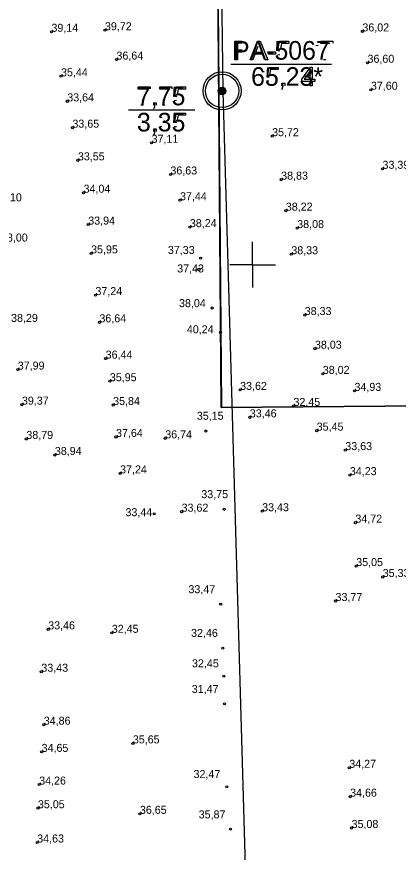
# Model space of a CAD drawing. Extents: x 700746 to 706058, y 6570320 to 6580460.
# Drawn here: x 703127.7 to 703244.7, y 6576520.1 to 6576775.9 of the extents above; entities that cross this region are included whole.
import ezdxf

# ---------------------------------------------------------------- set-up
doc = ezdxf.new("R2010")
doc.units = 0
for name, color, linetype in [('GEOLPUNKT', 7, 'Continuous'), ('KORGUS-EH2000', 7, 'Continuous'), ('Lõige', 7, 'Continuous'), ('Plokid', 7, 'Continuous'), ('VORK', 7, 'Continuous'), ('VWX2_MV_PLOKK', 7, 'Continuous')]:
    doc.layers.add(name, color=color, linetype=linetype)

msp = doc.modelspace()

# ---------------------------------------------------------------- linework, layer by layer
at = {"layer": 'GEOLPUNKT'}
for p, q in [((703193.31, 6576761.35), (703224.22, 6576761.35)), ((703193.31, 6576761.35), (703224.22, 6576761.35)), ((703161.97, 6576747.44), (703182.28, 6576747.44)), ((703161.97, 6576747.44), (703182.28, 6576747.44))]:
    msp.add_line(p, q, dxfattribs=at)
for points in [[(703194.59, 6576762.75), (703194.59, 6576768.45), (703196.74, 6576768.45)], [(703196.8, 6576767.77), (703195.35, 6576767.77), (703195.35, 6576765.74)], [(703199.28, 6576762.75), (703201.47, 6576768.45), (703202.29, 6576768.45), (703204.62, 6576762.75), (703203.76, 6576762.75), (703203.1, 6576764.47), (703200.71, 6576764.47), (703200.08, 6576762.75), (703199.28, 6576762.75)], [(703208.37, 6576765.36), (703207.71, 6576765.45), (703208.26, 6576768.37), (703211.09, 6576768.37), (703211.09, 6576767.71), (703208.82, 6576767.71), (703208.51, 6576766.18)], [(703220.91, 6576767.7), (703220.91, 6576768.37), (703224.6, 6576768.37), (703224.6, 6576767.83)], [(703223.7, 6576767.7), (703220.91, 6576767.7)], [(703196.81, 6576765.06), (703195.35, 6576765.06), (703195.35, 6576762.75), (703194.59, 6576762.75)], [(703195.35, 6576765.74), (703196.82, 6576765.74)], [(703201.55, 6576766.76), (703200.92, 6576765.09)], [(703200.92, 6576765.09), (703202.86, 6576765.09), (703202.26, 6576766.67)], [(703204.85, 6576764.46), (703204.85, 6576765.16), (703207.01, 6576765.16), (703207.01, 6576764.46), (703204.85, 6576764.46)], [(703220.07, 6576767.05), (703219.38, 6576766.99)], [(703207.58, 6576764.24), (703208.32, 6576764.3)], [(703222.43, 6576762.75), (703221.71, 6576762.75)], [(703205.06, 6576757.36), (703204.41, 6576757.45), (703204.96, 6576760.37), (703207.79, 6576760.37), (703207.79, 6576759.71), (703205.52, 6576759.71), (703205.21, 6576758.18)], [(703217.59, 6576754.75), (703217.59, 6576756.11), (703215.11, 6576756.11), (703215.11, 6576756.76), (703217.71, 6576760.45), (703218.29, 6576760.45), (703218.29, 6576756.76), (703219.06, 6576756.76), (703219.06, 6576756.11), (703218.29, 6576756.11), (703218.29, 6576754.75), (703217.59, 6576754.75)], [(703203.49, 6576759.05), (703202.79, 6576758.99)], [(703217.59, 6576756.76), (703217.59, 6576759.33), (703215.8, 6576756.76), (703217.59, 6576756.76)], [(703164.92, 6576753.75), (703164.92, 6576754.42), (703168.61, 6576754.42), (703168.61, 6576753.87)], [(703171.56, 6576753.75), (703171.56, 6576754.42), (703175.25, 6576754.42), (703175.25, 6576753.87)], [(703176.72, 6576751.4), (703176.06, 6576751.49), (703176.61, 6576754.42), (703179.45, 6576754.42), (703179.45, 6576753.75), (703177.17, 6576753.75), (703176.87, 6576752.22)], [(703204.28, 6576756.24), (703205.01, 6576756.3)], [(703209.08, 6576754.75), (703209.08, 6576755.54), (703209.88, 6576755.54), (703209.88, 6576754.75)], [(703209.48, 6576754.75), (703209.08, 6576754.75)], [(703167.71, 6576753.75), (703164.92, 6576753.75)], [(703174.35, 6576753.75), (703171.56, 6576753.75)], [(703209.23, 6576753.62), (703209.04, 6576753.92)], [(703169.68, 6576748.79), (703169.68, 6576749.59), (703170.47, 6576749.59), (703170.47, 6576748.79)], [(703175.94, 6576750.29), (703176.67, 6576750.35)], [(703166.43, 6576748.79), (703165.71, 6576748.79)], [(703169.82, 6576747.66), (703169.63, 6576747.96)], [(703170.07, 6576748.79), (703169.68, 6576748.79)], [(703173.07, 6576748.79), (703172.35, 6576748.79)], [(703165.64, 6576744.91), (703164.94, 6576745.04)], [(703166.25, 6576743.49), (703166.33, 6576744.11)], [(703172.28, 6576744.91), (703171.58, 6576745.04)], [(703172.89, 6576743.49), (703172.97, 6576744.11)], [(703176.72, 6576743.4), (703176.06, 6576743.49), (703176.61, 6576746.42), (703179.45, 6576746.42), (703179.45, 6576745.75), (703177.17, 6576745.75), (703176.87, 6576744.22)], [(703164.88, 6576742.3), (703165.57, 6576742.4)], [(703169.68, 6576740.79), (703169.68, 6576741.59), (703170.47, 6576741.59), (703170.47, 6576740.79)], [(703171.51, 6576742.3), (703172.21, 6576742.4)], [(703175.94, 6576742.29), (703176.67, 6576742.35)], [(703169.82, 6576739.66), (703169.63, 6576739.96)], [(703170.07, 6576740.79), (703169.68, 6576740.79)]]:
    msp.add_lwpolyline(points, dxfattribs=at)
for radius in [5.84, 5.12, 1.15, 1.02, 0.896, 0.768, 0.64, 0.512, 0.384, 0.256, 0.128]:
    msp.add_circle((703190.63, 6576753.2), radius, dxfattribs=at)
at = {"layer": 'KORGUS-EH2000'}
for centre in [(703138.32, 6576771.29), (703154.72, 6576771.76), (703233.64, 6576771.41), (703158.25, 6576762.78), (703235.22, 6576761.81), (703141.26, 6576757.68), (703236.26, 6576753.55), (703143.17, 6576750), (703144.75, 6576741.94), (703205.97, 6576739.34), (703169.02, 6576737.31), (703146.43, 6576731.94), (703239.81, 6576729.36), (703174.79, 6576727.62), (703208.74, 6576726.04), (703148.17, 6576722.03), (703177.74, 6576719.73), (703210.17, 6576716.54), (703149.61, 6576712.28), (703180.75, 6576711.5), (703213.67, 6576711.21), (703150.47, 6576703.46), (703211.86, 6576703.2), (703184.05, 6576701.98), (703183.55, 6576698.58), (703151.81, 6576690.7), (703187.6, 6576686.76), (703215.97, 6576684.59), (703153.03, 6576682.37), (703190.15, 6576679.31), (703219.1, 6576674.3), (703154.94, 6576671.26), (703128, 6576667.89), (703221.51, 6576666.57), (703156.23, 6576664.33), (703196.17, 6576661.68), (703231.22, 6576661.37), (703129.27, 6576657.17), (703157.23, 6576657.05), (703212.52, 6576656.77), (703199.13, 6576653.28), (703219.64, 6576649.21), (703130.63, 6576646.67), (703158.12, 6576647.27), (703173.21, 6576646.85), (703185.65, 6576649.08), (703139.37, 6576641.76), (703228.41, 6576643.25), (703159.36, 6576636.12), (703229.81, 6576635.59), (703169.8, 6576623.77), (703178.22, 6576624.4), (703191.25, 6576625.14), (703202.92, 6576624.54), (703231.5, 6576621.05), (703231.75, 6576607.75), (703239.88, 6576604.41), (703190.21, 6576596.07), (703225.41, 6576597.06), (703137.33, 6576588.38), (703156.82, 6576587.32), (703190.87, 6576582.63), (703135.22, 6576575.41), (703191.15, 6576574.03), (703191.37, 6576565.61), (703135.97, 6576559.21), (703163.27, 6576553.48), (703135.31, 6576550.88), (703229.63, 6576546.01), (703134.57, 6576540.87), (703192.06, 6576540.16), (703229.88, 6576537.17), (703134.18, 6576533.63), (703165.44, 6576531.92), (703193.2, 6576527.2), (703230.33, 6576527.58), (703133.96, 6576523.15)]:
    msp.add_circle(centre, 0.32, dxfattribs=at)
at = {"layer": 'Lõige'}
for points in [[(703187.67, 6576999.69), (703190.89, 6576753.16)], [(703190.89, 6576753.16), (703198.65, 6576483.94)]]:
    msp.add_lwpolyline(points, dxfattribs=at)
at = {"layer": 'Plokid'}
msp.add_lwpolyline([(703187.6, 6576999.65), (703190.41, 6576656.39), (703336.8, 6576657.51)], dxfattribs=at)
at = {"layer": 'VORK'}
for q in [(703200, 6576707), (703200, 6576707), (703193, 6576700), (703193, 6576700), (703207, 6576700), (703200, 6576693), (703207, 6576700), (703200, 6576693)]:
    msp.add_line((703200, 6576700), q, dxfattribs=at)
at = {"layer": 'VWX2_MV_PLOKK'}
msp.add_lwpolyline([(703187.67, 6576999.67), (703190.39, 6576656.32), (703340.88, 6576657.54), (703360.09, 6576531.99), (703311.6, 6576228.52), (703293.62, 6575965.66), (703294.04, 6575933.77), (703295.43, 6575829.7), (703298.36, 6575609.6), (703298.84, 6575573.29), (703155.29, 6575552.59), (703018.17, 6575532.81), (703053.36, 6575698.14), (703145.59, 6575981.92), (703123.04, 6576234.88), (703120.61, 6576749.6), (703011.59, 6576989.47)], dxfattribs=at)
msp.add_lwpolyline([(703187.67, 6576999.67), (703190.39, 6576656.32), (703340.88, 6576657.54), (703360.09, 6576531.99), (703311.6, 6576228.52), (703293.62, 6575965.66), (703294.04, 6575933.77), (703295.43, 6575829.7), (703298.36, 6575609.6), (703298.84, 6575573.29), (703155.29, 6575552.59), (703018.17, 6575532.81), (703053.36, 6575698.14), (703145.59, 6575981.92), (703123.04, 6576234.88), (703120.61, 6576749.6), (703011.59, 6576989.47)], dxfattribs=at)
msp.add_lwpolyline([(703187.67, 6576999.67), (703294.74, 6576959.21), (703340.88, 6576657.54), (703190.39, 6576656.32)], close=True, dxfattribs=at)
msp.add_lwpolyline([(703187.67, 6576999.67), (703294.74, 6576959.21), (703340.88, 6576657.54), (703190.39, 6576656.32)], close=True, dxfattribs=at)

# ---------------------------------------------------------------- texts
at = {"layer": 'GEOLPUNKT'}
for s, p in [('PA-5067', (703193.98, 6576762.75)), ('65,23*', (703199.52, 6576754.75)), ('7,75', (703164.54, 6576748.79)), ('3,35', (703164.54, 6576740.79))]:
    msp.add_text(s, height=5.7, dxfattribs=at).set_placement(p)
at = {"layer": 'KORGUS-EH2000'}
for s, p in [('39,14 ', (703138.32, 6576771.29)), ('39,72 ', (703154.72, 6576771.76)), ('36,02 ', (703233.64, 6576771.41)), ('36,64 ', (703158.25, 6576762.78)), ('36,60 ', (703235.22, 6576761.81)), ('35,44 ', (703141.26, 6576757.68)), ('37,60 ', (703236.26, 6576753.55)), ('33,64 ', (703143.17, 6576750)), ('33,65 ', (703144.75, 6576741.94)), ('35,72 ', (703205.97, 6576739.34)), ('37,11 ', (703169.02, 6576737.31)), ('33,55 ', (703146.43, 6576731.94)), ('33,39 ', (703239.81, 6576729.36)), ('36,63 ', (703174.79, 6576727.62)), ('38,83 ', (703208.74, 6576726.04)), ('34,04 ', (703148.17, 6576722.03)), ('36,10 ', (703121.04, 6576719.4)), ('37,44 ', (703177.74, 6576719.73)), ('38,22 ', (703210.17, 6576716.54)), ('33,94 ', (703149.61, 6576712.28)), ('38,24 ', (703180.75, 6576711.5)), ('38,08 ', (703213.67, 6576711.21)), ('38,00 ', (703122.85, 6576707.09)), ('35,95 ', (703150.47, 6576703.46)), ('37,33 ', (703174.02, 6576703.29)), ('38,33 ', (703211.86, 6576703.2)), ('37,43 ', (703176.87, 6576697.63)), ('37,24 ', (703151.81, 6576690.7)), ('38,04 ', (703177.43, 6576687.01)), ('38,33 ', (703215.97, 6576684.59)), ('38,29 ', (703125.95, 6576682.49)), ('36,64 ', (703153.03, 6576682.37)), ('40,24 ', (703179.83, 6576679.01)), ('38,03 ', (703219.1, 6576674.3)), ('36,44 ', (703154.94, 6576671.26)), ('37,99 ', (703128, 6576667.89)), ('38,02 ', (703221.51, 6576666.57)), ('35,95 ', (703156.23, 6576664.33)), ('33,62 ', (703196.17, 6576661.68)), ('34,93 ', (703231.22, 6576661.37)), ('39,37 ', (703129.27, 6576657.17)), ('35,84 ', (703157.23, 6576657.05)), ('32,45 ', (703212.52, 6576656.77)), ('35,15 ', (703182.89, 6576652.54)), ('33,46 ', (703199.13, 6576653.28)), ('37,64 ', (703158.12, 6576647.27)), ('35,45 ', (703219.64, 6576649.21)), ('38,79 ', (703130.63, 6576646.67)), ('36,74 ', (703173.21, 6576646.85)), ('33,63 ', (703228.41, 6576643.25)), ('38,94 ', (703139.37, 6576641.76)), ('37,24 ', (703159.36, 6576636.12)), ('34,23 ', (703229.81, 6576635.59)), ('33,75 ', (703184.27, 6576628.54)), ('33,62 ', (703178.22, 6576624.4)), ('33,43 ', (703202.92, 6576624.54)), ('33,44 ', (703161.01, 6576623.02)), ('34,72 ', (703231.5, 6576621.05)), ('35,05 ', (703231.75, 6576607.75)), ('35,33 ', (703239.88, 6576604.41)), ('33,47 ', (703180.32, 6576599.45)), ('33,77 ', (703225.41, 6576597.06)), ('33,46 ', (703137.33, 6576588.38)), ('32,45 ', (703156.82, 6576587.32)), ('32,46 ', (703181.13, 6576586.07)), ('33,43 ', (703135.22, 6576575.41)), ('32,45 ', (703181.41, 6576576.76)), ('31,47 ', (703181.34, 6576568.91)), ('34,86 ', (703135.97, 6576559.21)), ('35,65 ', (703163.27, 6576553.48)), ('34,65 ', (703135.31, 6576550.88)), ('34,27 ', (703229.63, 6576546.01)), ('32,47 ', (703181.89, 6576542.87)), ('34,26 ', (703134.57, 6576540.87)), ('34,66 ', (703229.88, 6576537.17)), ('35,05 ', (703134.18, 6576533.63)), ('36,65 ', (703165.44, 6576531.92)), ('35,87 ', (703183.46, 6576530.51)), ('35,08 ', (703230.33, 6576527.58)), ('34,63 ', (703133.96, 6576523.15))]:
    msp.add_text(s, height=2.45, dxfattribs=at).set_placement(p)

doc.saveas('drawing.dxf')
